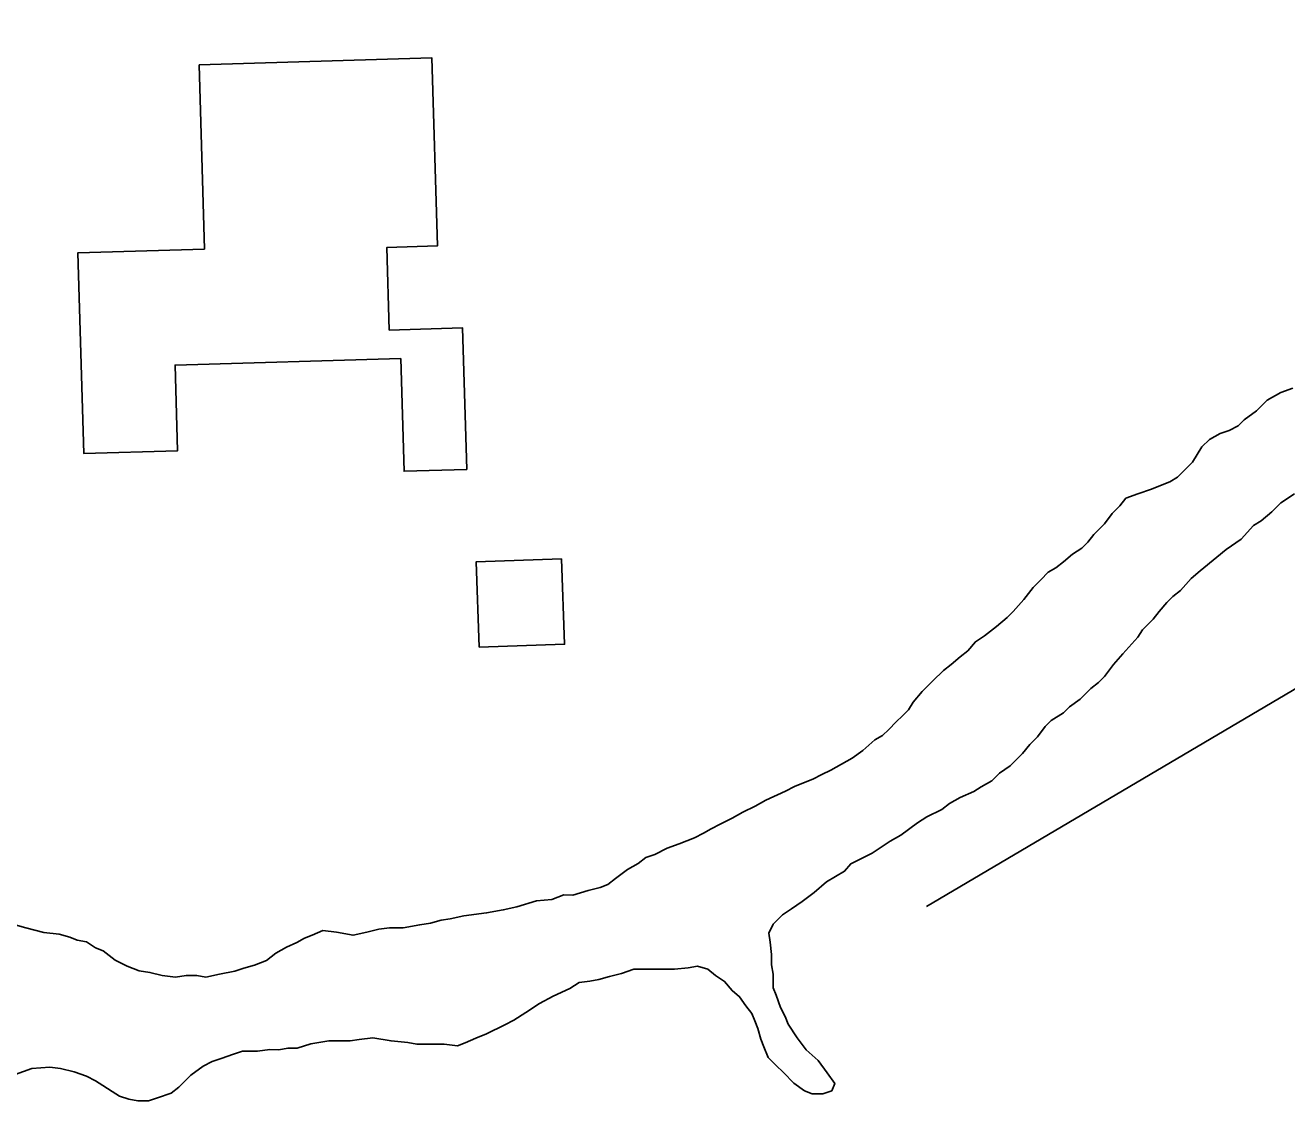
# Model space of a CAD drawing. Extents: x 3313442 to 3351311, y 721974 to 747360.
# Drawn here: x 3331243.6 to 3331716, y 727564.9 to 727967.4 of the extents above; entities that cross this region are included whole.
import ezdxf

# ---------------------------------------------------------------- set-up
doc = ezdxf.new("R2010")
doc.units = 0
doc.layers.add('V-BLDG-OTLN', color=7, linetype='Continuous')
doc.layers.add('V-TOPO-SHOR', color=7, linetype='Continuous')

msp = doc.modelspace()

# ---------------------------------------------------------------- linework, layer by layer
at = {"layer": 'V-BLDG-OTLN'}
for points in [[(3331308.69, 727952.62), (3331395.87, 727955.16), (3331397.92, 727884.82), (3331379.03, 727884.27), (3331379.93, 727853.34), (3331407.37, 727854.15), (3331408.92, 727801.15), (3331385.45, 727800.47), (3331384.21, 727842.67), (3331299.75, 727840.2), (3331300.68, 727808.17), (3331265.52, 727807.14), (3331263.33, 727882.24), (3331310.7, 727883.63)], [(3331444.47, 727767.72), (3331445.56, 727735.74), (3331413.59, 727734.65), (3331412.5, 727766.62)]]:
    msp.add_lwpolyline(points, close=True, dxfattribs=at)
at = {"layer": 'V-TOPO-SHOR'}
for points in [[(3331581.13, 727637.63), (3331761.06, 727743.79), (3331842.54, 727819.54), (3331889.4, 727843.05), (3331954.66, 727967.4)], [(3331718.26, 727831.58), (3331713.72, 727829.89), (3331708.6, 727827.07), (3331704.62, 727823.11), (3331700.07, 727819.73), (3331697.79, 727817.47), (3331694.38, 727815.78), (3331690.97, 727814.65), (3331686.99, 727812.4), (3331684.15, 727809.57), (3331682.43, 727806.74), (3331680.72, 727803.91), (3331677.88, 727801.08), (3331675.03, 727798.26), (3331672.19, 727796.56), (3331669.35, 727795.44), (3331665.37, 727793.75)], [(3331523.08, 727615.7), (3331523.09, 727619.67), (3331522.54, 727624.21), (3331521.98, 727627.61), (3331523.7, 727631.01), (3331527.11, 727634.41), (3331530.52, 727636.66), (3331534.5, 727639.49), (3331539.06, 727642.88), (3331543.61, 727646.83), (3331550.43, 727650.78), (3331552.71, 727653.61), (3331560.67, 727657.55), (3331564.08, 727659.81), (3331567.49, 727662.07), (3331571.47, 727664.32), (3331577.72, 727668.84), (3331581.14, 727671.1), (3331586.82, 727673.92), (3331589.66, 727676.17), (3331593.64, 727678.43), (3331598.76, 727680.68), (3331601.6, 727682.37), (3331605.58, 727684.63), (3331608.43, 727687.46), (3331612.41, 727690.28), (3331616.96, 727694.8), (3331619.81, 727698.2), (3331622.66, 727701.02), (3331625.51, 727704.98), (3331627.78, 727707.25), (3331632.33, 727710.07), (3331634.61, 727712.33), (3331638.59, 727715.15), (3331642.57, 727719.11), (3331645.42, 727721.37), (3331647.7, 727723.63), (3331651.12, 727728.16), (3331654.53, 727732.11), (3331660.23, 727738.34), (3331661.94, 727741.17), (3331665.93, 727745.13), (3331668.21, 727747.95), (3331671.05, 727751.35), (3331673.33, 727753.61), (3331676.17, 727755.87), (3331680.16, 727760.4), (3331683.58, 727763.22), (3331689.83, 727768.3), (3331693.25, 727771.13), (3331698.94, 727775.08), (3331703.49, 727780.17), (3331706.33, 727781.86), (3331710.32, 727785.25), (3331713.73, 727788.65), (3331718.85, 727792.03)], [(3331665.37, 727793.75), (3331660.26, 727792.07), (3331655.71, 727790.38), (3331653.43, 727787.55), (3331650.59, 727784.72), (3331647.74, 727780.76), (3331643.75, 727776.8), (3331641.47, 727773.98), (3331639.2, 727771.71), (3331635.79, 727769.46), (3331632.37, 727766.63), (3331629.53, 727764.37), (3331626.68, 727762.68), (3331623.84, 727759.85), (3331620.99, 727757.03), (3331617.57, 727752.5), (3331613.58, 727747.97), (3331611.31, 727745.71), (3331607.32, 727742.32), (3331602.77, 727738.93), (3331599.36, 727736.68), (3331596.51, 727733.28), (3331593.67, 727731.02), (3331590.26, 727728.2), (3331587.41, 727725.94), (3331583.43, 727721.98), (3331579.44, 727718.02), (3331576.02, 727714.06), (3331574.31, 727711.23), (3331572.04, 727708.97), (3331569.75, 727706.71), (3331566.91, 727703.88), (3331564.63, 727701.62), (3331561.79, 727699.93), (3331557.24, 727695.97), (3331553.26, 727693.15), (3331549.28, 727690.89)], [(3331549.28, 727690.89), (3331545.3, 727688.64), (3331541.89, 727686.95), (3331538.48, 727685.26), (3331535.64, 727684.13), (3331531.66, 727682.45), (3331528.25, 727680.76), (3331520.86, 727677.38), (3331516.89, 727675.12), (3331512.34, 727672.87), (3331508.36, 727670.61), (3331503.81, 727668.36), (3331500.4, 727666.67), (3331497.56, 727664.97), (3331494.15, 727663.29), (3331488.47, 727661.04), (3331483.93, 727659.35), (3331479.38, 727657.1), (3331475.97, 727655.97), (3331473.13, 727653.71), (3331469.15, 727651.46), (3331464.6, 727648.07), (3331461.75, 727645.81), (3331458.91, 727644.69), (3331454.37, 727643.57), (3331448.69, 727641.88), (3331445.29, 727641.89), (3331440.74, 727640.21), (3331435.07, 727639.66), (3331427.68, 727637.42), (3331422.57, 727636.3), (3331416.33, 727635.19), (3331407.82, 727634.08), (3331402.71, 727632.96), (3331399.3, 727632.41), (3331395.32, 727631.29), (3331391.35, 727630.73), (3331385.1, 727629.62), (3331380, 727629.64), (3331376.03, 727629.08), (3331371.48, 727627.97), (3331366.37, 727626.85), (3331360.14, 727628.01), (3331355.03, 727628.59), (3331351.06, 727626.9), (3331348.21, 727625.78), (3331345.37, 727624.08), (3331341.4, 727622.4), (3331337.42, 727620.14), (3331334, 727617.32), (3331329.46, 727615.63), (3331325.48, 727614.51), (3331322.08, 727613.39), (3331316.4, 727612.27), (3331311.29, 727611.15), (3331307.89, 727611.73), (3331303.92, 727611.75), (3331299.94, 727611.19), (3331294.84, 727611.78), (3331290.3, 727612.93), (3331286.33, 727613.51), (3331281.8, 727615.23), (3331277.27, 727617.51), (3331272.74, 727620.93), (3331269.91, 727622.08)], [(3331269.91, 727622.08), (3331266.51, 727624.36), (3331263.11, 727624.94), (3331260.28, 727626.08), (3331256.31, 727627.23), (3331250.64, 727627.82), (3331243.84, 727629.54), (3331239.87, 727630.69)], [(3331474.85, 727614.16), (3331479.39, 727614.15), (3331482.79, 727614.14), (3331486.76, 727614.12), (3331491.87, 727614.67), (3331495.28, 727615.23), (3331499.24, 727614.08), (3331502.07, 727611.8), (3331505.47, 727609.52), (3331508.29, 727606.1), (3331511.12, 727603.82), (3331513.38, 727600.41), (3331515.64, 727597.57), (3331516.76, 727594.73), (3331517.89, 727591.89), (3331519.01, 727587.91), (3331520.13, 727585.07), (3331521.82, 727581.09), (3331524.65, 727578.25), (3331527.48, 727575.4), (3331531.44, 727571.42), (3331535.4, 727568.57), (3331538.23, 727567.42), (3331542.2, 727567.41), (3331545.61, 727568.53), (3331546.75, 727571.36), (3331543.93, 727575.34), (3331540.54, 727579.9), (3331536.02, 727583.88), (3331532.63, 727588.43), (3331529.24, 727593.55), (3331528.12, 727596.39), (3331526.43, 727599.8), (3331524.74, 727604.35), (3331523.61, 727607.19), (3331523.63, 727612.29), (3331523.08, 727615.7)], [(3331239.83, 727574.69), (3331246.08, 727576.94), (3331252.89, 727577.48), (3331256.86, 727576.9), (3331261.96, 727575.75), (3331266.5, 727574.03), (3331269.9, 727572.32), (3331272.73, 727570.61), (3331276.12, 727568.33), (3331278.95, 727566.61), (3331282.35, 727565.47), (3331285.75, 727564.89), (3331289.73, 727564.88), (3331293.13, 727566), (3331298.25, 727567.68), (3331301.09, 727569.94), (3331303.37, 727572.2), (3331305.65, 727574.46), (3331310.19, 727577.85), (3331313.6, 727579.54), (3331317.01, 727580.67), (3331321.56, 727582.35), (3331324.96, 727583.47), (3331330.64, 727583.46), (3331335.18, 727584.01), (3331338.58, 727583.99), (3331341.99, 727584.55), (3331345.39, 727584.54), (3331350.5, 727586.22), (3331357.32, 727587.33), (3331360.72, 727587.32), (3331365.26, 727587.31), (3331368.66, 727587.86), (3331373.77, 727588.41), (3331380.58, 727587.26), (3331386.82, 727586.67), (3331390.22, 727586.09), (3331394.19, 727586.07), (3331400.43, 727586.05), (3331405.53, 727585.47), (3331408.38, 727586.59), (3331412.35, 727588.28), (3331416.33, 727589.97), (3331423.15, 727593.35), (3331426.56, 727595.04), (3331431.11, 727597.86), (3331436.22, 727601.25), (3331441.34, 727604.07), (3331447.59, 727606.88), (3331451, 727609.14), (3331454.98, 727609.69), (3331458.38, 727610.25), (3331462.36, 727611.37), (3331466.9, 727612.49), (3331471.44, 727614.17), (3331474.85, 727614.16)]]:
    msp.add_lwpolyline(points, dxfattribs=at)

doc.saveas('drawing.dxf')
